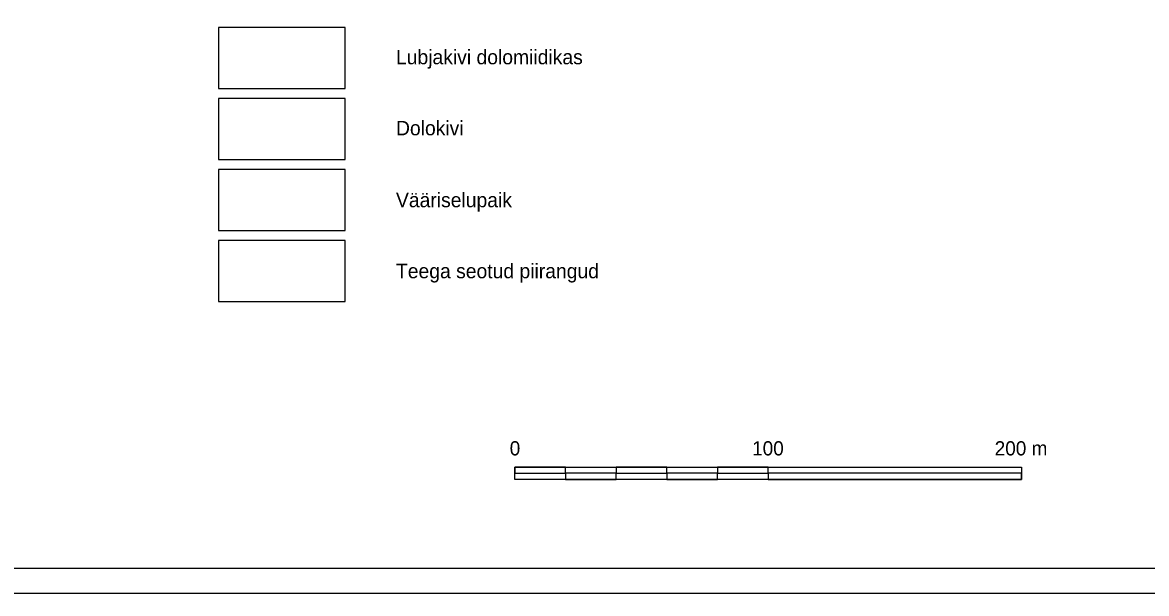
# Model space of a CAD drawing. Extents: x 532503 to 539665, y 6557663 to 6561526.
# Drawn here: x 538829.3 to 539272.8, y 6559459.7 to 6559684.9 of the extents above; entities that cross this region are included whole.
import ezdxf

# ---------------------------------------------------------------- set-up
doc = ezdxf.new("R2010")
doc.units = 0
for name, color, linetype in [('ABIJOONIS', 7, 'Continuous'), ('Täide', 7, 'Continuous'), ('VORMISTUS', 7, 'Continuous')]:
    doc.layers.add(name, color=color, linetype=linetype)

msp = doc.modelspace()

# ---------------------------------------------------------------- linework, layer by layer
at = {"layer": 'ABIJOONIS'}
msp.add_lwpolyline([(536964.69, 6560679.71), (539664.69, 6560679.71), (539664.69, 6559459.71), (536964.69, 6559459.71), (536964.69, 6560679.71)], dxfattribs=at)
at = {"layer": 'Täide'}
for p, q in [((538906.64, 6559682.87), (538906.64, 6559658.87)), ((538906.64, 6559658.87), (538956.64, 6559658.87)), ((538906.64, 6559654.87), (538906.64, 6559630.87)), ((538906.64, 6559630.87), (538956.64, 6559630.87)), ((538906.64, 6559630.87), (538956.64, 6559630.87))]:
    msp.add_line(p, q, dxfattribs=at)
for points in [[(538906.64, 6559658.87), (538956.64, 6559658.87), (538956.64, 6559682.87), (538906.64, 6559682.87), (538906.64, 6559658.87)], [(538956.64, 6559658.87), (538956.64, 6559682.87), (538906.64, 6559682.87), (538906.64, 6559658.87)], [(538906.64, 6559658.87), (538956.64, 6559658.87), (538956.64, 6559682.87), (538906.64, 6559682.87)], [(538956.64, 6559630.87), (538956.64, 6559654.87), (538906.64, 6559654.87), (538906.64, 6559630.87)], [(538906.64, 6559630.87), (538956.64, 6559630.87), (538956.64, 6559654.87), (538906.64, 6559654.87), (538906.64, 6559630.87)], [(538956.64, 6559630.87), (538956.64, 6559654.87), (538906.64, 6559654.87)]]:
    msp.add_lwpolyline(points, dxfattribs=at)
at = {"layer": 'VORMISTUS'}
for points in [[(537004.69, 6559469.71), (539654.69, 6559469.71), (539654.69, 6560669.71), (537004.69, 6560669.71)], [(538906.64, 6559602.87), (538956.64, 6559602.87), (538956.64, 6559626.87), (538906.64, 6559626.87)], [(538906.64, 6559574.87), (538956.64, 6559574.87), (538956.64, 6559598.87), (538906.64, 6559598.87)], [(539023.51, 6559507.1), (539043.51, 6559507.1), (539043.51, 6559509.5), (539023.51, 6559509.5)], [(539023.51, 6559509.5), (539223.51, 6559509.5), (539223.51, 6559504.7), (539023.51, 6559504.7)], [(539043.51, 6559504.7), (539063.51, 6559504.7), (539063.51, 6559507.1), (539043.51, 6559507.1)], [(539063.51, 6559507.1), (539083.51, 6559507.1), (539083.51, 6559509.5), (539063.51, 6559509.5)], [(539083.51, 6559504.7), (539103.51, 6559504.7), (539103.51, 6559507.1), (539083.51, 6559507.1)], [(539103.51, 6559507.1), (539123.51, 6559507.1), (539123.51, 6559509.5), (539103.51, 6559509.5)], [(539123.51, 6559504.7), (539223.51, 6559504.7), (539223.51, 6559507.1), (539123.51, 6559507.1)]]:
    msp.add_lwpolyline(points, close=True, dxfattribs=at)
for points in [[(538906.64, 6559658.87), (538956.64, 6559658.87), (538956.64, 6559682.87), (538906.64, 6559682.87), (538906.64, 6559658.87)], [(538906.64, 6559630.87), (538956.64, 6559630.87), (538956.64, 6559654.87), (538906.64, 6559654.87), (538906.64, 6559630.87)]]:
    msp.add_lwpolyline(points, dxfattribs=at)

# ---------------------------------------------------------------- texts
for s, height, p in [('Lubjakivi dolomiidikas', 5.7, (538976.64, 6559668.39)), ('Dolokivi', 5.7, (538976.64, 6559640.39)), ('Vääriselupaik', 5.7, (538976.64, 6559612.02)), ('Teega seotud piirangud', 5.7, (538976.64, 6559584.02)), ('0', 5.6, (539021.52, 6559514.16)), ('100', 5.6, (539117.17, 6559514.16)), ('200 m', 5.6, (539212.89, 6559514.16))]:
    msp.add_text(s, height=height, dxfattribs=at).set_placement(p)

doc.saveas('drawing.dxf')
